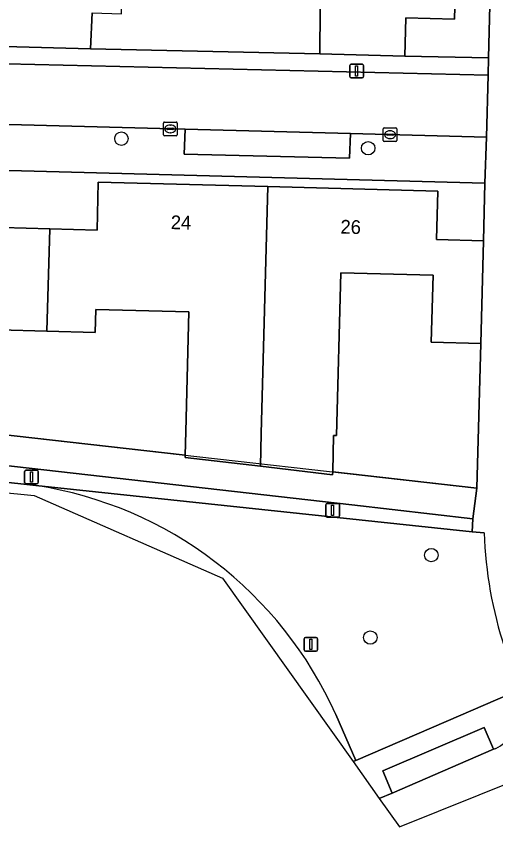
# Model space of a CAD drawing. Extents: x 162082 to 163401, y 388089 to 388636.
# Drawn here: x 162213 to 162248, y 388133.7 to 388192.8 of the extents above; entities that cross this region are included whole.
import ezdxf

# ---------------------------------------------------------------- set-up
doc = ezdxf.new("R2010")
doc.units = 0
for name, color, linetype in [('IMGEO_Boom', 7, 'Continuous'), ('IMGEO_Erf', 7, 'Continuous'), ('IMGEO_Groenvoorziening', 7, 'Continuous'), ('IMGEO_Kolk', 7, 'Continuous'), ('IMGEO_Lichtmast', 7, 'Continuous'), ('IMGEO_Muur', 7, 'Continuous'), ('IMGEO_Pand', 7, 'Continuous'), ('IMGEO_Pand_nummerreeks', 7, 'Continuous'), ('IMGEO_Parkeervlak_open', 7, 'Continuous'), ('IMGEO_Rijbaan_lokaal_open', 7, 'Continuous'), ('IMGEO_Voetpad_gesloten', 7, 'Continuous'), ('IMGEO_Voetpad_open', 7, 'Continuous')]:
    doc.layers.add(name, color=color, linetype=linetype)

msp = doc.modelspace()

# ---------------------------------------------------------------- linework, layer by layer
at = {"layer": 'IMGEO_Boom'}
for centre in [(162220.665, 388183.907), (162238.673, 388183.21), (162243.28, 388153.512), (162238.83, 388147.5)]:
    msp.add_circle(centre, 0.489, dxfattribs=at)
at = {"layer": 'IMGEO_Erf'}
for points in [[(162245.135, 388198.815), (162244.971, 388192.631), (162241.416, 388192.725), (162241.342, 388189.923), (162247.444, 388189.812), (162248.593, 388234.883)], [(162184.716, 388165.322), (162193.794, 388164.364), (162194.081, 388175.336), (162187.227, 388175.515), (162187.386, 388181.561), (162199.74, 388181.237), (162212.08, 388180.914), (162211.988, 388177.411), (162215.448, 388177.321), (162218.888, 388177.231), (162218.979, 388180.727), (162231.361, 388180.403), (162243.747, 388180.079), (162243.655, 388176.545), (162247.082, 388176.455), (162247.194, 388180.668), (162198.727, 388181.955), (162188.209, 388182.234), (162189.261, 388221.138)], [(162218.521, 388193.077), (162218.402, 388190.462), (162235.149, 388190.087), (162235.185, 388196.562)]]:
    msp.add_lwpolyline(points, dxfattribs=at)
for points in [[(162225.592, 388171.268), (162218.804, 388171.446), (162218.76, 388169.767), (162215.231, 388169.859), (162211.713, 388169.951), (162211.842, 388174.851), (162204.986, 388175.031), (162204.7, 388164.078), (162199.271, 388164.22), (162193.794, 388164.364), (162199.262, 388163.747), (162225.318, 388160.802), (162225.363, 388162.529)], [(162246.886, 388168.967), (162243.278, 388169.061), (162243.406, 388173.942), (162236.675, 388174.119), (162236.364, 388162.241), (162236.154, 388162.247), (162236.084, 388159.586), (162246.603, 388158.397)]]:
    msp.add_lwpolyline(points, close=True, dxfattribs=at)
at = {"layer": 'IMGEO_Groenvoorziening'}
for points in [[(162246.31, 388156.172), (162237.486, 388157.176), (162159.55, 388166.039), (162159.41, 388164.642), (162214.409, 388158.601), (162246.253, 388155.203)], [(162247.814, 388139.354), (162247.133, 388140.926), (162239.744, 388137.768), (162240.43, 388136.155)]]:
    msp.add_lwpolyline(points, close=True, dxfattribs=at)
for points in [[(162247.139, 388155.135), (162246.253, 388155.203), (162214.409, 388158.601)], [(162236.305, 388141.878), (162237.78, 388138.536), (162244.372, 388141.381), (162249.03, 388143.392)]]:
    msp.add_lwpolyline(points, dxfattribs=at)
for centre, radius, start, end in [((162210.023, 388130.162), 28.775, 24.02627, 81.2324), ((162276.924, 388156.103), 29.8, 181.86099, 198.28519)]:
    msp.add_arc(centre, radius, start, end, dxfattribs=at)
at = {"layer": 'IMGEO_Kolk'}
for p, q in [((162223.728, 388184.193), (162223.728, 388185.045)), ((162223.803, 388185.119), (162224.655, 388185.119)), ((162224.729, 388185.045), (162224.729, 388184.193)), ((162223.987, 388184.613), (162223.987, 388184.625)), ((162224.425, 388184.576), (162224.027, 388184.576)), ((162224.03, 388184.662), (162224.428, 388184.662)), ((162224.216, 388184.899), (162224.241, 388184.899)), ((162224.471, 388184.625), (162224.471, 388184.613)), ((162239.767, 388183.77), (162239.767, 388184.622)), ((162239.842, 388184.696), (162240.694, 388184.696)), ((162240.255, 388184.476), (162240.28, 388184.476)), ((162240.768, 388184.622), (162240.768, 388183.77)), ((162224.655, 388184.119), (162223.803, 388184.119)), ((162224.239, 388184.339), (162224.214, 388184.339)), ((162240.026, 388184.19), (162240.026, 388184.202)), ((162240.464, 388184.153), (162240.066, 388184.153)), ((162240.069, 388184.239), (162240.467, 388184.239)), ((162240.278, 388183.916), (162240.253, 388183.916)), ((162240.51, 388184.202), (162240.51, 388184.19)), ((162240.694, 388183.696), (162239.842, 388183.696))]:
    msp.add_line(p, q, dxfattribs=at)
for points in [[(162223.728, 388184.193), (162223.728, 388185.045)], [(162223.803, 388185.119), (162224.655, 388185.119)], [(162224.729, 388185.045), (162224.729, 388184.193)], [(162239.767, 388183.77), (162239.767, 388184.622)], [(162239.842, 388184.696), (162240.694, 388184.696)], [(162240.768, 388184.622), (162240.768, 388183.77)], [(162224.655, 388184.119), (162223.803, 388184.119)], [(162240.694, 388183.696), (162239.842, 388183.696)]]:
    msp.add_lwpolyline(points, dxfattribs=at)
for centre, radius, start, end in [((162223.805, 388185.043), 0.0765, 91.55205, 178.44795), ((162223.805, 388185.043), 0.0765, 91.55205, 178.44795), ((162224.653, 388185.043), 0.0765, 1.55205, 88.44795), ((162224.653, 388185.043), 0.0765, 1.55205, 88.44795), ((162224.027, 388184.622), 0.0403, 85.87752, 175.75265), ((162224.024, 388184.612), 0.0366, 178.93798, 274.71019), ((162224.428, 388184.619), 0.043, 264.86636, 352.45326), ((162224.432, 388184.624), 0.0386, 1.73085, 96.63898), ((162239.844, 388184.62), 0.0765, 91.55205, 178.44795), ((162239.844, 388184.62), 0.0765, 91.55205, 178.44795), ((162240.692, 388184.62), 0.0765, 1.55205, 88.44795), ((162240.692, 388184.62), 0.0765, 1.55205, 88.44795), ((162223.805, 388184.195), 0.0765, 181.55205, 268.44795), ((162223.805, 388184.195), 0.0765, 181.55205, 268.44795), ((162224.653, 388184.195), 0.0765, 271.55205, 358.44795), ((162224.653, 388184.195), 0.0765, 271.55205, 358.44795), ((162239.844, 388183.772), 0.0765, 181.55205, 268.44795), ((162239.844, 388183.772), 0.0765, 181.55205, 268.44795), ((162240.066, 388184.199), 0.0403, 85.87752, 175.75265), ((162240.063, 388184.189), 0.0366, 178.93798, 274.71019), ((162240.467, 388184.196), 0.043, 264.86636, 352.45326), ((162240.471, 388184.201), 0.0386, 1.73085, 96.63898), ((162240.692, 388183.772), 0.0765, 271.55205, 358.44795), ((162240.692, 388183.772), 0.0765, 271.55205, 358.44795)]:
    msp.add_arc(centre, radius, start, end, dxfattribs=at)
for centre, major_axis, ratio, start_param, end_param in [((162224.215, 388184.619), (-0.387, 0.002), 0.722429, 4.712389, 7.853982), ((162224.24, 388184.619), (-0.39, 0.002), 0.717154, 1.570796, 4.712389), ((162240.254, 388184.196), (-0.387, 0.002), 0.722429, 4.712389, 7.853982), ((162240.279, 388184.196), (-0.39, 0.002), 0.717154, 1.570796, 4.712389)]:
    msp.add_ellipse(centre, major_axis=major_axis, ratio=ratio, start_param=start_param, end_param=end_param, dxfattribs=at)
at = {"layer": 'IMGEO_Lichtmast'}
for p, q in [((162237.336, 388188.433), (162237.336, 388189.233)), ((162237.336, 388189.233), (162237.336, 388188.433)), ((162237.436, 388189.333), (162238.226, 388189.333)), ((162238.226, 388189.333), (162237.436, 388189.333)), ((162238.326, 388189.233), (162238.326, 388188.433)), ((162238.326, 388188.433), (162238.326, 388189.233)), ((162238.226, 388188.333), (162237.436, 388188.333)), ((162237.436, 388188.333), (162238.226, 388188.333)), ((162213.603, 388158.808), (162213.603, 388159.608)), ((162213.603, 388159.608), (162213.603, 388158.808)), ((162213.703, 388159.708), (162214.493, 388159.708)), ((162214.493, 388159.708), (162213.703, 388159.708)), ((162214.593, 388159.608), (162214.593, 388158.808)), ((162214.593, 388158.808), (162214.593, 388159.608)), ((162214.493, 388158.708), (162213.703, 388158.708)), ((162213.703, 388158.708), (162214.493, 388158.708)), ((162235.585, 388156.386), (162235.585, 388157.186)), ((162235.585, 388157.186), (162235.585, 388156.386)), ((162235.685, 388157.286), (162236.475, 388157.286)), ((162236.475, 388157.286), (162235.685, 388157.286)), ((162236.575, 388157.186), (162236.575, 388156.386)), ((162236.575, 388156.386), (162236.575, 388157.186)), ((162236.475, 388156.286), (162235.685, 388156.286)), ((162235.685, 388156.286), (162236.475, 388156.286)), ((162233.991, 388146.602), (162233.991, 388147.402)), ((162233.991, 388147.402), (162233.991, 388146.602)), ((162234.091, 388147.502), (162234.881, 388147.502)), ((162234.881, 388147.502), (162234.091, 388147.502)), ((162234.981, 388147.402), (162234.981, 388146.602)), ((162234.981, 388146.602), (162234.981, 388147.402)), ((162234.881, 388146.502), (162234.091, 388146.502)), ((162234.091, 388146.502), (162234.881, 388146.502))]:
    msp.add_line(p, q, dxfattribs=at)
for points in [[(162237.756, 388189.208), (162237.906, 388189.208), (162237.906, 388188.458), (162237.756, 388188.458), (162237.756, 388189.208)], [(162214.023, 388159.583), (162214.173, 388159.583), (162214.173, 388158.833), (162214.023, 388158.833), (162214.023, 388159.583)], [(162236.005, 388157.161), (162236.155, 388157.161), (162236.155, 388156.411), (162236.005, 388156.411), (162236.005, 388157.161)], [(162234.411, 388147.377), (162234.561, 388147.377), (162234.561, 388146.627), (162234.411, 388146.627), (162234.411, 388147.377)]]:
    msp.add_lwpolyline(points, dxfattribs=at)
for centre, start, end in [((162237.436, 388189.233), 90, 180), ((162237.436, 388189.233), 90, 180), ((162238.226, 388189.233), 0, 90), ((162238.226, 388189.233), 360, 90), ((162237.436, 388188.433), 180, 270), ((162237.436, 388188.433), 180, 270), ((162238.226, 388188.433), 270, 0), ((162238.226, 388188.433), 270, 0), ((162213.703, 388159.608), 90, 180), ((162213.703, 388159.608), 90, 180), ((162214.493, 388159.608), 0, 90), ((162214.493, 388159.608), 360, 90), ((162213.703, 388158.808), 180, 270), ((162213.703, 388158.808), 180, 270), ((162214.493, 388158.808), 270, 0), ((162214.493, 388158.808), 270, 0), ((162235.685, 388157.186), 90, 180), ((162235.685, 388157.186), 90, 180), ((162236.475, 388157.186), 0, 90), ((162236.475, 388157.186), 360, 90), ((162235.685, 388156.386), 180, 270), ((162235.685, 388156.386), 180, 270), ((162236.475, 388156.386), 270, 0), ((162236.475, 388156.386), 270, 0), ((162234.091, 388147.402), 90, 180), ((162234.091, 388147.402), 90, 180), ((162234.881, 388147.402), 0, 90), ((162234.881, 388147.402), 360, 90), ((162234.091, 388146.602), 180, 270), ((162234.091, 388146.602), 180, 270), ((162234.881, 388146.602), 270, 0), ((162234.881, 388146.602), 270, 0)]:
    msp.add_arc(centre, 0.1, start, end, dxfattribs=at)
at = {"layer": 'IMGEO_Muur'}
for points in [[(162218.402, 388190.462), (162235.149, 388190.087)], [(162246.603, 388158.397), (162246.886, 388168.967)], [(162199.262, 388163.747), (162246.603, 388158.397)]]:
    msp.add_lwpolyline(points, dxfattribs=at)
at = {"layer": 'IMGEO_Pand'}
for points in [[(162220.849, 388199.408), (162208.742, 388199.747), (162208.567, 388193.522), (162212.205, 388193.419), (162212.126, 388190.638), (162218.402, 388190.462), (162218.521, 388193.077), (162220.669, 388193.016), (162220.778, 388196.875)], [(162245.135, 388198.815), (162233.174, 388199.131), (162233.113, 388196.814), (162233.108, 388196.617), (162235.185, 388196.562), (162235.149, 388190.087), (162241.342, 388189.923), (162241.416, 388192.725), (162244.971, 388192.631)], [(162215.231, 388169.859), (162215.448, 388177.321), (162211.988, 388177.411), (162212.08, 388180.914), (162199.74, 388181.237), (162199.271, 388164.22), (162204.7, 388164.078), (162204.986, 388175.031), (162211.842, 388174.851), (162211.713, 388169.951)], [(162231.361, 388180.403), (162218.979, 388180.727), (162218.888, 388177.231), (162215.448, 388177.321), (162215.231, 388169.859), (162218.76, 388169.767), (162218.804, 388171.446), (162225.592, 388171.268), (162225.363, 388162.529), (162225.318, 388160.802), (162225.314, 388160.65), (162230.806, 388160), (162230.871, 388162.385)], [(162236.675, 388174.119), (162243.406, 388173.942), (162243.278, 388169.061), (162246.886, 388168.967), (162247.082, 388176.455), (162243.655, 388176.545), (162243.747, 388180.079), (162231.361, 388180.403), (162230.871, 388162.385), (162230.806, 388160), (162236.079, 388159.377), (162236.084, 388159.586), (162236.154, 388162.247), (162236.364, 388162.241)]]:
    msp.add_lwpolyline(points, close=True, dxfattribs=at)
at = {"layer": 'IMGEO_Parkeervlak_open'}
msp.add_lwpolyline([(162237.373, 388184.273), (162225.315, 388184.591), (162225.252, 388182.777), (162237.299, 388182.477)], close=True, dxfattribs=at)
at = {"layer": 'IMGEO_Rijbaan_lokaal_open'}
msp.add_lwpolyline([(162247.424, 388188.529), (162206.058, 388189.507), (162201.028, 388189.626), (162197.54, 388194.081), (162193.114, 388194.2), (162193.072, 388192.624), (162198.816, 388185.29), (162202.738, 388185.187), (162208.745, 388185.028), (162225.315, 388184.591), (162237.373, 388184.273), (162247.313, 388184.011)], close=True, dxfattribs=at)
msp.add_lwpolyline([(162247.986, 388139.413), (162247.814, 388139.354), (162240.43, 388136.155), (162239.484, 388135.749), (162240.948, 388133.69), (162272.763, 388146.462), (162305.323, 388142.825)], dxfattribs=at)
msp.add_arc((162245.147, 388144.667), 5.972, 298.38475, 328.24434, dxfattribs=at)
at = {"layer": 'IMGEO_Voetpad_gesloten'}
for points in [[(162147.594, 388166.415), (162146.915, 388167.623), (162146.281, 388169.197), (162146.237, 388168.79), (162145.79, 388164.65), (162145.79, 388164.648), (162214.288, 388157.855), (162228.038, 388151.844), (162237.567, 388138.444)], [(162214.409, 388158.601), (162159.41, 388164.642), (162156.377, 388164.975), (162149.564, 388165.723), (162148.516, 388165.867)], [(162237.567, 388138.444), (162237.78, 388138.536), (162236.305, 388141.878)]]:
    msp.add_lwpolyline(points, dxfattribs=at)
msp.add_arc((162210.023, 388130.162), 28.775, 24.02627, 81.2324, dxfattribs=at)
at = {"layer": 'IMGEO_Voetpad_open'}
for points in [[(162248.593, 388234.883), (162247.444, 388189.812), (162247.424, 388188.529), (162247.313, 388184.011), (162247.194, 388180.668), (162247.082, 388176.455), (162246.886, 388168.967), (162246.603, 388158.397), (162246.31, 388156.172), (162246.253, 388155.203), (162247.139, 388155.135)], [(162251.097, 388144.144), (162249.03, 388143.392), (162244.372, 388141.381), (162237.78, 388138.536), (162237.567, 388138.444), (162239.484, 388135.749)], [(162239.484, 388135.749), (162240.43, 388136.155), (162239.744, 388137.768), (162247.133, 388140.926), (162247.814, 388139.354), (162247.986, 388139.413)]]:
    msp.add_lwpolyline(points, dxfattribs=at)
for points in [[(162247.444, 388189.812), (162241.342, 388189.923), (162235.149, 388190.087), (162218.402, 388190.462), (162212.126, 388190.638), (162206.087, 388190.715), (162206.058, 388189.507), (162247.424, 388188.529)], [(162225.315, 388184.591), (162208.745, 388185.028), (162208.694, 388183.206), (162202.68, 388183.373), (162202.738, 388185.187), (162198.816, 388185.29), (162198.727, 388181.955), (162247.194, 388180.668), (162247.313, 388184.011), (162237.373, 388184.273), (162237.299, 388182.477), (162225.252, 388182.777)], [(162156.818, 388168.551), (162156.377, 388164.975), (162159.41, 388164.642), (162159.55, 388166.039), (162237.486, 388157.176), (162246.31, 388156.172), (162246.603, 388158.397), (162236.084, 388159.586), (162236.079, 388159.377), (162230.806, 388160), (162225.314, 388160.65), (162225.318, 388160.802), (162199.262, 388163.747), (162193.794, 388164.364), (162184.716, 388165.322), (162181.169, 388165.71), (162177.615, 388166.098)]]:
    msp.add_lwpolyline(points, close=True, dxfattribs=at)
for centre, radius, start, end in [((162276.924, 388156.103), 29.8, 181.86099, 198.28519), ((162245.147, 388144.667), 5.972, 298.38475, 328.24434)]:
    msp.add_arc(centre, radius, start, end, dxfattribs=at)

# ---------------------------------------------------------------- texts
at = {"layer": 'IMGEO_Pand_nummerreeks'}
for s, p in [('24', (162224.259, 388177.308)), ('26', (162236.643, 388176.984))]:
    msp.add_text(s, height=1, rotation=358.49885, dxfattribs=at).set_placement(p)

doc.saveas('drawing.dxf')
